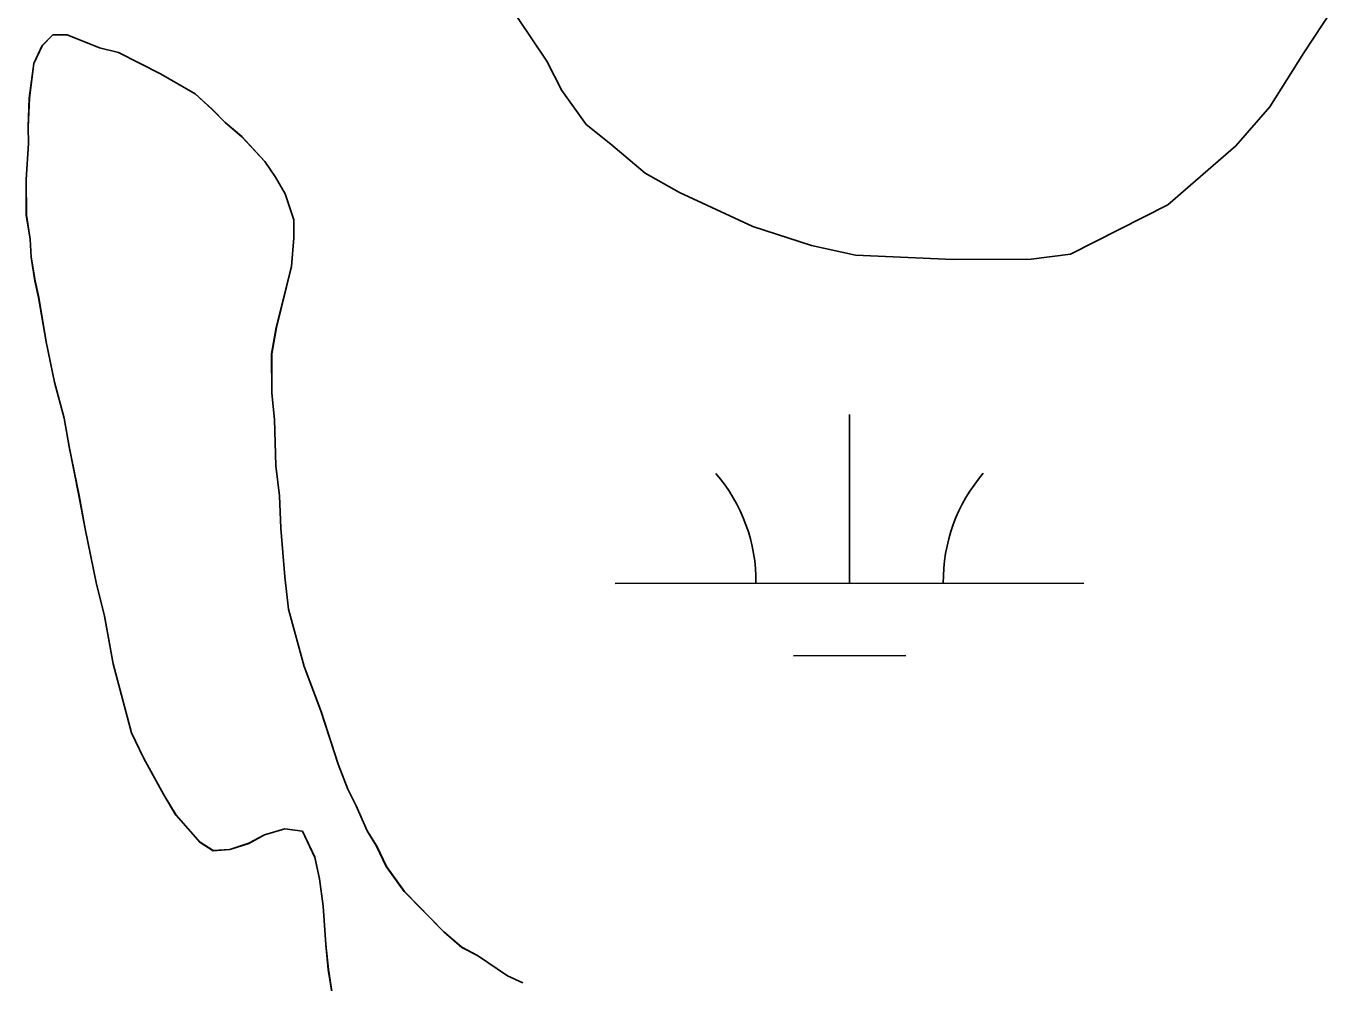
# Model space of a CAD drawing. Extents: x 3279314 to 3317160, y 734079 to 759431.
# Drawn here: x 3295807.6 to 3296086.5, y 743080.5 to 743284.7 of the extents above; entities that cross this region are included whole.
import ezdxf

# ---------------------------------------------------------------- set-up
doc = ezdxf.new("R2010")
doc.units = 0
doc.layers.add('V-SITE-VEGE', color=7, linetype='Continuous')
doc.layers.add('V-WETL-SWMP', color=7, linetype='Continuous')

msp = doc.modelspace()

# ---------------------------------------------------------------- linework, layer by layer
at = {"layer": 'V-SITE-VEGE'}
for p, q in [((3296086.5, 743288.41), (3296080.29, 743279)), ((3295918.78, 743277.18), (3295912.48, 743286.53)), ((3295811.06, 743280.52), (3295813.34, 743282.82)), ((3295813.34, 743282.82), (3295816.4, 743282.84)), ((3295816.4, 743282.84), (3295823.29, 743280.07)), ((3295809.3, 743276.69), (3295811.06, 743280.52)), ((3295823.29, 743280.07), (3295827.37, 743279.07)), ((3295827.37, 743279.07), (3295836.31, 743274.53)), ((3296080.29, 743279), (3296073.05, 743267.5)), ((3295808.31, 743269.3), (3295809.3, 743276.69)), ((3295921.94, 743270.95), (3295918.78, 743277.18)), ((3295836.31, 743274.53), (3295843.72, 743270.23)), ((3295843.72, 743270.23), (3295847.3, 743266.94)), ((3295927.18, 743263.68), (3295921.94, 743270.95)), ((3295808.09, 743263.18), (3295808.31, 743269.3)), ((3296073.05, 743267.5), (3296065.8, 743259.13)), ((3295847.3, 743266.94), (3295850.11, 743264.15)), ((3295808.11, 743259.62), (3295808.09, 743263.18)), ((3295850.11, 743264.15), (3295853.69, 743261.11)), ((3295932.41, 743259.53), (3295927.18, 743263.68)), ((3295807.63, 743251.97), (3295808.11, 743259.62)), ((3295853.69, 743261.11), (3295858.56, 743255.78)), ((3295939.74, 743253.32), (3295932.41, 743259.53)), ((3296065.8, 743259.13), (3296051.27, 743246.56)), ((3295858.56, 743255.78), (3295860.87, 743252.48)), ((3295947.05, 743249.18), (3295939.74, 743253.32)), ((3295807.67, 743244.33), (3295807.63, 743251.97)), ((3295860.87, 743252.48), (3295862.92, 743248.93)), ((3295862.92, 743248.93), (3295864.73, 743243.33)), ((3295962.72, 743241.96), (3295947.05, 743249.18)), ((3296051.27, 743246.56), (3296030.48, 743236.04)), ((3295808.46, 743239.24), (3295807.67, 743244.33)), ((3295864.73, 743243.33), (3295864.75, 743239.51)), ((3295808.73, 743235.42), (3295808.46, 743239.24)), ((3295864.75, 743239.51), (3295864.27, 743233.4)), ((3295975.24, 743237.86), (3295962.72, 743241.96)), ((3295984.63, 743235.82), (3295975.24, 743237.86)), ((3295809.52, 743230.33), (3295808.73, 743235.42)), ((3296005.47, 743234.88), (3295984.63, 743235.82)), ((3296022.15, 743234.95), (3296005.47, 743234.88)), ((3296030.48, 743236.04), (3296022.15, 743234.95)), ((3295864.27, 743233.4), (3295861.02, 743220.39)), ((3295810.3, 743226.77), (3295809.52, 743230.33)), ((3295811.88, 743217.35), (3295810.3, 743226.77)), ((3295861.02, 743220.39), (3295860.03, 743214.78)), ((3295813.7, 743208.7), (3295811.88, 743217.35)), ((3295860.03, 743214.78), (3295860.07, 743206.38)), ((3295815.77, 743201.07), (3295813.7, 743208.7)), ((3295860.07, 743206.38), (3295860.61, 743200.77)), ((3295816.82, 743194.96), (3295815.77, 743201.07)), ((3295860.61, 743200.77), (3295860.91, 743190.84)), ((3295818.91, 743184.53), (3295816.82, 743194.96)), ((3295860.91, 743190.84), (3295861.7, 743184.48)), ((3295820.22, 743177.4), (3295818.91, 743184.53)), ((3295861.7, 743184.48), (3295861.99, 743177.6)), ((3295822.56, 743165.95), (3295820.22, 743177.4)), ((3295861.99, 743177.6), (3295862.81, 743167.16)), ((3295862.81, 743167.16), (3295863.6, 743160.29)), ((3295824.38, 743158.83), (3295822.56, 743165.95)), ((3295826.21, 743148.65), (3295824.38, 743158.83)), ((3295863.6, 743160.29), (3295866.97, 743148.08)), ((3295830.1, 743133.89), (3295826.21, 743148.65)), ((3295866.97, 743148.08), (3295870.58, 743138.42)), ((3295870.58, 743138.42), (3295874.21, 743127.23)), ((3295832.68, 743128.56), (3295830.1, 743133.89)), ((3295837.05, 743120.68), (3295832.68, 743128.56)), ((3295874.21, 743127.23), (3295876.27, 743121.89)), ((3295839.61, 743116.36), (3295837.05, 743120.68)), ((3295876.27, 743121.89), (3295878.07, 743118.33)), ((3295878.07, 743118.33), (3295880.39, 743112.99)), ((3295844.74, 743110.53), (3295839.61, 743116.36)), ((3295858.48, 743112.12), (3295855.18, 743110.32)), ((3295862.81, 743113.42), (3295858.48, 743112.12)), ((3295866.63, 743112.92), (3295862.81, 743113.42)), ((3295869.21, 743107.33), (3295866.63, 743112.92)), ((3295880.39, 743112.99), (3295882.44, 743109.69)), ((3295847.55, 743108.76), (3295844.74, 743110.53)), ((3295851.11, 743109.03), (3295847.55, 743108.76)), ((3295855.18, 743110.32), (3295851.11, 743109.03)), ((3295882.44, 743109.69), (3295884.5, 743105.37)), ((3295870.25, 743102.75), (3295869.21, 743107.33)), ((3295871.04, 743096.9), (3295870.25, 743102.75)), ((3295884.5, 743105.37), (3295888.34, 743100.04)), ((3295888.34, 743100.04), (3295896.79, 743091.42)), ((3295871.58, 743088.75), (3295871.04, 743096.9)), ((3295872.12, 743083.4), (3295871.58, 743088.75)), ((3295896.79, 743091.42), (3295900.63, 743088.13)), ((3295900.63, 743088.13), (3295903.95, 743086.36)), ((3295903.95, 743086.36), (3295910.34, 743082.06)), ((3295873.44, 743075), (3295872.12, 743083.4)), ((3295910.34, 743082.06), (3295913.65, 743080.55))]:
    msp.add_line(p, q, dxfattribs=at)
at = {"layer": 'V-WETL-SWMP'}
for p, q in [((3295811.07, 743280.51), (3295813.35, 743282.81)), ((3295811.07, 743280.51), (3295813.35, 743282.81)), ((3295813.35, 743282.81), (3295816.41, 743282.83)), ((3295813.35, 743282.81), (3295816.41, 743282.83)), ((3295816.41, 743282.83), (3295823.3, 743280.06)), ((3295816.41, 743282.83), (3295823.3, 743280.06)), ((3295809.31, 743276.68), (3295811.07, 743280.51)), ((3295809.31, 743276.68), (3295811.07, 743280.51)), ((3295823.3, 743280.06), (3295827.38, 743279.06)), ((3295823.3, 743280.06), (3295827.38, 743279.06)), ((3295827.38, 743279.06), (3295836.32, 743274.52)), ((3295827.38, 743279.06), (3295836.32, 743274.52)), ((3295808.32, 743269.29), (3295809.31, 743276.68)), ((3295808.32, 743269.29), (3295809.31, 743276.68)), ((3295836.32, 743274.52), (3295843.72, 743270.22)), ((3295836.32, 743274.52), (3295843.72, 743270.22)), ((3295843.72, 743270.22), (3295847.31, 743266.93)), ((3295843.72, 743270.22), (3295847.31, 743266.93)), ((3295808.1, 743263.17), (3295808.32, 743269.29)), ((3295808.1, 743263.17), (3295808.32, 743269.29)), ((3295847.31, 743266.93), (3295850.12, 743264.14)), ((3295847.31, 743266.93), (3295850.12, 743264.14)), ((3295808.11, 743259.61), (3295808.1, 743263.17)), ((3295808.11, 743259.61), (3295808.1, 743263.17)), ((3295850.12, 743264.14), (3295853.7, 743261.1)), ((3295850.12, 743264.14), (3295853.7, 743261.1)), ((3295807.64, 743251.96), (3295808.11, 743259.61)), ((3295807.64, 743251.96), (3295808.11, 743259.61)), ((3295853.7, 743261.1), (3295858.57, 743255.77)), ((3295853.7, 743261.1), (3295858.57, 743255.77)), ((3295858.57, 743255.77), (3295860.88, 743252.47)), ((3295858.57, 743255.77), (3295860.88, 743252.47)), ((3295807.68, 743244.32), (3295807.64, 743251.96)), ((3295807.68, 743244.32), (3295807.64, 743251.96)), ((3295860.88, 743252.47), (3295862.93, 743248.92)), ((3295860.88, 743252.47), (3295862.93, 743248.92)), ((3295862.93, 743248.92), (3295864.74, 743243.32)), ((3295862.93, 743248.92), (3295864.74, 743243.32)), ((3295808.47, 743239.23), (3295807.68, 743244.32)), ((3295808.47, 743239.23), (3295807.68, 743244.32)), ((3295864.74, 743243.32), (3295864.76, 743239.5)), ((3295864.74, 743243.32), (3295864.76, 743239.5)), ((3295864.76, 743239.5), (3295864.28, 743233.39)), ((3295864.76, 743239.5), (3295864.28, 743233.39)), ((3295808.74, 743235.41), (3295808.47, 743239.23)), ((3295808.74, 743235.41), (3295808.47, 743239.23)), ((3295809.53, 743230.32), (3295808.74, 743235.41)), ((3295809.53, 743230.32), (3295808.74, 743235.41)), ((3295864.28, 743233.39), (3295861.03, 743220.38)), ((3295864.28, 743233.39), (3295861.03, 743220.38)), ((3295810.31, 743226.76), (3295809.53, 743230.32)), ((3295810.31, 743226.76), (3295809.53, 743230.32)), ((3295811.88, 743217.34), (3295810.31, 743226.76)), ((3295811.88, 743217.34), (3295810.31, 743226.76)), ((3295861.03, 743220.38), (3295860.04, 743214.77)), ((3295861.03, 743220.38), (3295860.04, 743214.77)), ((3295813.71, 743208.69), (3295811.88, 743217.34)), ((3295813.71, 743208.69), (3295811.88, 743217.34)), ((3295860.04, 743214.77), (3295860.08, 743206.37)), ((3295860.04, 743214.77), (3295860.08, 743206.37)), ((3295815.78, 743201.06), (3295813.71, 743208.69)), ((3295815.78, 743201.06), (3295813.71, 743208.69)), ((3295860.08, 743206.37), (3295860.61, 743200.76)), ((3295860.08, 743206.37), (3295860.61, 743200.76)), ((3295816.83, 743194.95), (3295815.78, 743201.06)), ((3295816.83, 743194.95), (3295815.78, 743201.06)), ((3295860.61, 743200.76), (3295860.92, 743190.83)), ((3295860.61, 743200.76), (3295860.92, 743190.83)), ((3295983.37, 743165.79), (3295983.35, 743201.79)), ((3295818.92, 743184.52), (3295816.83, 743194.95)), ((3295818.92, 743184.52), (3295816.83, 743194.95)), ((3295860.92, 743190.83), (3295861.71, 743184.47)), ((3295860.92, 743190.83), (3295861.71, 743184.47)), ((3295820.23, 743177.39), (3295818.92, 743184.52)), ((3295820.23, 743177.39), (3295818.92, 743184.52)), ((3295861.71, 743184.47), (3295862, 743177.59)), ((3295861.71, 743184.47), (3295862, 743177.59)), ((3295822.57, 743165.94), (3295820.23, 743177.39)), ((3295822.57, 743165.94), (3295820.23, 743177.39)), ((3295862, 743177.59), (3295862.81, 743167.15)), ((3295862, 743177.59), (3295862.81, 743167.15)), ((3295862.81, 743167.15), (3295863.61, 743160.28)), ((3295862.81, 743167.15), (3295863.61, 743160.28)), ((3295824.39, 743158.82), (3295822.57, 743165.94)), ((3295824.39, 743158.82), (3295822.57, 743165.94)), ((3295933.37, 743165.76), (3296033.37, 743165.81)), ((3295826.22, 743148.64), (3295824.39, 743158.82)), ((3295826.22, 743148.64), (3295824.39, 743158.82)), ((3295863.61, 743160.28), (3295866.98, 743148.07)), ((3295863.61, 743160.28), (3295866.98, 743148.07)), ((3295971.38, 743150.35), (3295995.38, 743150.36)), ((3295830.11, 743133.88), (3295826.22, 743148.64)), ((3295830.11, 743133.88), (3295826.22, 743148.64)), ((3295866.98, 743148.07), (3295870.59, 743138.41)), ((3295866.98, 743148.07), (3295870.59, 743138.41)), ((3295870.59, 743138.41), (3295874.21, 743127.22)), ((3295870.59, 743138.41), (3295874.21, 743127.22)), ((3295832.69, 743128.54), (3295830.11, 743133.88)), ((3295832.69, 743128.54), (3295830.11, 743133.88)), ((3295837.05, 743120.67), (3295832.69, 743128.54)), ((3295837.05, 743120.67), (3295832.69, 743128.54)), ((3295874.21, 743127.22), (3295876.28, 743121.88)), ((3295874.21, 743127.22), (3295876.28, 743121.88)), ((3295839.62, 743116.35), (3295837.05, 743120.67)), ((3295839.62, 743116.35), (3295837.05, 743120.67)), ((3295876.28, 743121.88), (3295878.08, 743118.32)), ((3295876.28, 743121.88), (3295878.08, 743118.32)), ((3295878.08, 743118.32), (3295880.39, 743112.98)), ((3295878.08, 743118.32), (3295880.39, 743112.98)), ((3295844.74, 743110.52), (3295839.62, 743116.35)), ((3295844.74, 743110.52), (3295839.62, 743116.35)), ((3295858.49, 743112.11), (3295855.19, 743110.31)), ((3295858.49, 743112.11), (3295855.19, 743110.31)), ((3295862.82, 743113.41), (3295858.49, 743112.11)), ((3295862.82, 743113.41), (3295858.49, 743112.11)), ((3295866.64, 743112.92), (3295862.82, 743113.41)), ((3295866.64, 743112.92), (3295862.82, 743113.41)), ((3295869.21, 743107.32), (3295866.64, 743112.92)), ((3295869.21, 743107.32), (3295866.64, 743112.92)), ((3295880.39, 743112.98), (3295882.45, 743109.68)), ((3295880.39, 743112.98), (3295882.45, 743109.68)), ((3295847.56, 743108.75), (3295844.74, 743110.52)), ((3295847.56, 743108.75), (3295844.74, 743110.52)), ((3295851.12, 743109.02), (3295847.56, 743108.75)), ((3295851.12, 743109.02), (3295847.56, 743108.75)), ((3295855.19, 743110.31), (3295851.12, 743109.02)), ((3295855.19, 743110.31), (3295851.12, 743109.02)), ((3295882.45, 743109.68), (3295884.51, 743105.36)), ((3295882.45, 743109.68), (3295884.51, 743105.36)), ((3295870.25, 743102.74), (3295869.21, 743107.32)), ((3295870.25, 743102.74), (3295869.21, 743107.32)), ((3295871.05, 743096.89), (3295870.25, 743102.74)), ((3295871.05, 743096.89), (3295870.25, 743102.74)), ((3295884.51, 743105.36), (3295888.35, 743100.03)), ((3295884.51, 743105.36), (3295888.35, 743100.03)), ((3295888.35, 743100.03), (3295896.8, 743091.41)), ((3295888.35, 743100.03), (3295896.8, 743091.41)), ((3295871.59, 743088.74), (3295871.05, 743096.89)), ((3295871.59, 743088.74), (3295871.05, 743096.89)), ((3295872.13, 743083.39), (3295871.59, 743088.74)), ((3295872.13, 743083.39), (3295871.59, 743088.74)), ((3295896.8, 743091.41), (3295900.63, 743088.12)), ((3295896.8, 743091.41), (3295900.63, 743088.12)), ((3295900.63, 743088.12), (3295903.95, 743086.35)), ((3295900.63, 743088.12), (3295903.95, 743086.35)), ((3295903.95, 743086.35), (3295910.34, 743082.05)), ((3295903.95, 743086.35), (3295910.34, 743082.05)), ((3295873.44, 743075), (3295872.13, 743083.39)), ((3295873.44, 743075), (3295872.13, 743083.39)), ((3295910.34, 743082.05), (3295913.66, 743080.54)), ((3295910.34, 743082.05), (3295913.66, 743080.54))]:
    msp.add_line(p, q, dxfattribs=at)
for centre, start, end in [((3295928.13, 743166.23), 359.2573, 40.801), ((3296038.61, 743166.29), 139.2573, 180.801)]:
    msp.add_arc(centre, 35.25, start, end, dxfattribs=at)

doc.saveas('drawing.dxf')
